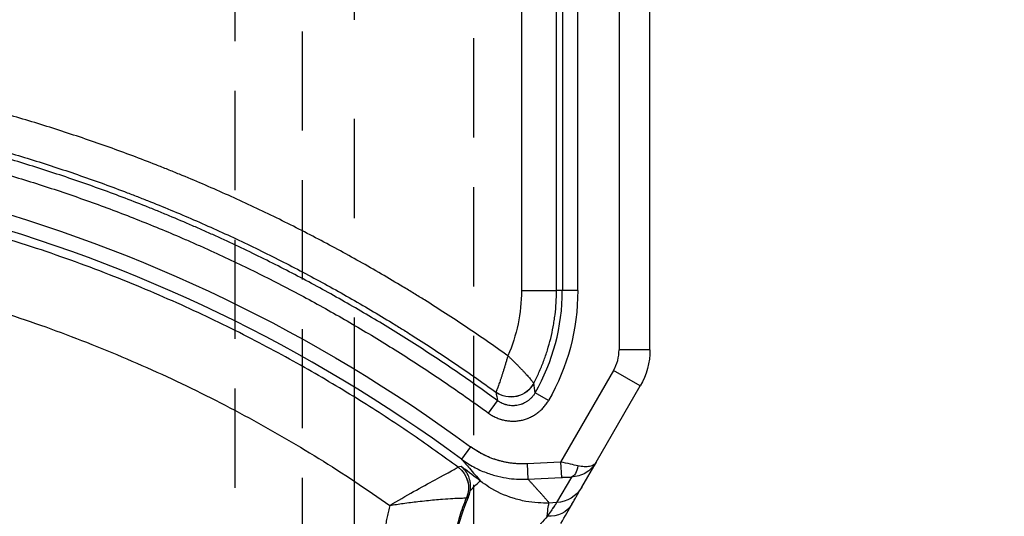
# Model space of a CAD drawing. Extents: x 2651 to 7771, y -1163 to 1075.
# Tile 435 of 490: x 5276 to 5301, y 673 to 685. Entities that reach past the tile are written whole.
import ezdxf

# ---------------------------------------------------------------- set-up
doc = ezdxf.new("R2010")
doc.units = 0
doc.header["$LTSCALE"] = 10
doc.linetypes.add('CENTER', pattern=[2, 1.25, -0.25, 0.25, -0.25])
doc.linetypes.add('HIDDEN', pattern=[0.375, 0.25, -0.125])
doc.layers.get('0').update_dxf_attribs({"linetype": 'CONTINUOUS'})
doc.layers.get('Defpoints').update_dxf_attribs({"linetype": 'CONTINUOUS'})
for name, color, linetype in [('1', 7, 'CONTINUOUS'), ('97', 7, 'CONTINUOUS'), ('COOL', 150, 'HIDDEN'), ('DIM', 3, 'CONTINUOUS')]:
    doc.layers.add(name, color=color, linetype=linetype)
doc.styles.get("Standard").update_dxf_attribs({"font": 'romans.shx'})
doc.dimstyles.new('MM& INCH5', dxfattribs={"dimtxt": 5, "dimasz": 2.5, "dimexe": 1, "dimexo": 0.5, "dimtad": 0, "dimrnd": 1.38778e-17, "dimzin": 9, "dimdsep": 46, "dimtxsty": 'Standard', "dimblk": 'CLOSED', "dimcen": 0, "dimclrd": 3, "dimclre": 3, "dimclrt": 3, "dimazin": 2, "dimtfac": 0.75, "dimtofl": 0, "dimtmove": 0, "dimatfit": 3, "dimfxl": 0, "dimtolj": 1, "dimarcsym": 0})

# ---------------------------------------------------------------- blocks, each defined once
blk = doc.blocks.new('DFSF')
at = {"layer": '1', "color": 110, "linetype": 'Continuous'}
for p, q in [((1290.443, 529.519), (1290.443, 508.469)), ((1290.304, 507.951), (1288.972, 505.644)), ((1288.972, 505.644), (1288.128, 505.599)), ((1289.242, 505.266), (1288.87, 504.621))]:
    blk.add_line(p, q, dxfattribs=at)
at = {"layer": '1', "color": 252, "linetype": 'Continuous'}
for p, q in [((1290.443, 529.519), (1290.443, 508.469)), ((1287.984, 528.026), (1287.984, 509.961)), ((1288.867, 509.961), (1288.867, 528.026)), ((1289.015, 528.026), (1289.015, 509.961)), ((1289.403, 509.961), (1289.403, 528.026)), ((1287.984, 509.961), (1288.867, 509.961)), ((1289.015, 509.961), (1288.867, 509.961)), ((1289.403, 509.961), (1289.015, 509.961)), ((1291.22, 508.469), (1290.443, 508.469)), ((1290.304, 507.951), (1288.972, 505.644)), ((1290.977, 507.562), (1290.304, 507.951)), ((1288.667, 507.195), (1288.33, 507.388)), ((1287.156, 506.874), (1287.385, 507.187)), ((1286.702, 506.028), (1286.472, 505.715)), ((1288.972, 505.644), (1288.128, 505.599)), ((1288.128, 505.599), (1288.148, 505.212)), ((1288.148, 505.212), (1288.992, 505.256)), ((1289.242, 505.266), (1288.87, 504.621)), ((1288.87, 504.621), (1288.685, 504.611))]:
    blk.add_line(p, q, dxfattribs=at)
at = {"layer": '1', "color": 7, "linetype": 'Continuous'}
for p, q in [((1291.22, 508.469), (1291.22, 529.519)), ((1289.865, 505.636), (1290.977, 507.562)), ((1288.972, 505.644), (1288.992, 505.256)), ((1289.502, 505.007), (1289.864, 505.633))]:
    blk.add_line(p, q, dxfattribs=at)
at = {"layer": '1', "color": 110, "linetype": 'Continuous', "extrusion": (0, 0, -1)}
blk.add_arc((-1263.706, 474.837), 38.752, 83.8121, 126.4003, dxfattribs=at)
at = {"layer": '1', "color": 252, "linetype": 'Continuous', "extrusion": (0, 0, -1)}
for centre, radius, start, end in [((-1263.706, 474.837), 38.752, 83.8121, 126.4003), ((-1283.836, 509.961), 5.567, 180, 209.8012)]:
    blk.add_arc(centre, radius, start, end, dxfattribs=at)
at = {"layer": '1', "color": 252, "linetype": 'Continuous'}
for centre, radius, start, end in [((1263.706, 474.837), 38.363, 53.5997, 96.1879), ((1283.836, 509.961), 5.178, 330.1988, 0), ((1289.407, 508.469), 1.036, 330, 0)]:
    blk.add_arc(centre, radius, start, end, dxfattribs=at)
at = {"layer": '1', "color": 110, "linetype": 'Continuous'}
blk.add_arc((1289.407, 508.469), 1.036, 330, 0, dxfattribs=at)
at = {"layer": '1', "color": 7, "linetype": 'Continuous', "extrusion": (0, 0, -1)}
blk.add_arc((-1289.407, 508.469), 1.814, 180, 210, dxfattribs=at)
for centre, major_axis, ratio, start_param, end_param in [((1283.861, 509.961), (4.123, 0), 1, 0, 0.409639), ((1289.222, 505.654), (0.009, -0.389), 0.484329, 4.99917, 6.223329)]:
    blk.add_ellipse(centre, major_axis=major_axis, ratio=ratio, start_param=start_param, end_param=end_param, dxfattribs=at)
at = {"layer": '1', "color": 252, "linetype": 'Continuous', "extrusion": (0, 0, -1)}
for centre, major_axis, ratio, start_param, end_param in [((1287.719, 507.928), (0.631, 0.148), 0.999911, 0.712878, 2.428715), ((1287.719, 507.929), (0.618, -0.195), 0.99876, 0.176172, 1.890754), ((1286.005, 504.992), (-0.172, 0.625), 0.999861, 0.904998, 2.236594), ((1286.005, 504.992), (0.351, -0.544), 0.999732, 4.351098, 5.682416), ((1284.985, 502.591), (-1.972, -2.569), 0.041538, 2.673599, 3.128491), ((1288.829, 505.396), (0.673, -0.389), 0.998053, 0, 0.995727), ((1288.855, 501.382), (0.161, -3.235), 0.052272, 2.68099, 3.089161), ((1288.583, 504.97), (0.673, -0.389), 0.857555, 0, 1.041024)]:
    blk.add_ellipse(centre, major_axis=major_axis, ratio=ratio, start_param=start_param, end_param=end_param, dxfattribs=at)
at = {"layer": '1', "color": 252, "linetype": 'Continuous'}
for points, knots in [([(1287.643, 508.319), (1287.3, 508.565), (1286.606, 509.044), (1285.898, 509.502), (1285.45, 509.782), (1285.361, 509.837), (1285.181, 509.948), (1284.911, 510.112), (1284.277, 510.489), (1283.727, 510.798), (1282.988, 511.199), (1282.243, 511.589), (1281.108, 512.139), (1280.34, 512.483), (1279.76, 512.732), (1279.468, 512.854), (1279.127, 512.993), (1278.98, 513.052), (1278.882, 513.091), (1278.833, 513.11), (1278.391, 513.284), (1277.602, 513.58), (1276.407, 513.987), (1275.202, 514.357), (1274.391, 514.579), (1273.576, 514.789), (1273.167, 514.887), (1272.551, 515.026), (1272.345, 515.071), (1272.035, 515.135), (1271.932, 515.156), (1271.725, 515.198), (1271.207, 515.3), (1270.273, 515.465), (1269.439, 515.586), (1269.021, 515.64)], [0, 0, 0, 0, 0.0625, 0.125, 0.125, 0.140625, 0.140625, 0.15625, 0.1875, 0.25, 0.25, 0.3125, 0.375, 0.4375, 0.4375, 0.46875, 0.484375, 0.492188, 0.492188, 0.5, 0.5, 0.5625, 0.625, 0.6875, 0.75, 0.75, 0.8125, 0.8125, 0.84375, 0.84375, 0.859375, 0.859375, 0.875, 0.9375, 1, 1, 1, 1]), ([(1268.655, 514.225), (1269.073, 514.172), (1269.906, 514.054), (1270.732, 513.91), (1271.966, 513.676), (1272.781, 513.493), (1273.993, 513.182), (1274.797, 512.962), (1275.993, 512.594), (1277.179, 512.188), (1277.962, 511.891), (1278.741, 511.582), (1279.129, 511.421), (1279.612, 511.212), (1279.756, 511.148), (1279.901, 511.084), (1279.997, 511.041), (1280.045, 511.019), (1280.285, 510.91), (1280.858, 510.645), (1281.802, 510.181), (1282.543, 509.787), (1283.277, 509.381), (1283.641, 509.173), (1284.362, 508.744), (1285.077, 508.304), (1286.128, 507.609), (1286.816, 507.123), (1287.156, 506.874)], [0, 0, 0, 0, 0.0625, 0.125, 0.125, 0.25, 0.25, 0.3125, 0.375, 0.4375, 0.5, 0.5, 0.5625, 0.5625, 0.578125, 0.585938, 0.585938, 0.59375, 0.59375, 0.625, 0.6875, 0.75, 0.75, 0.8125, 0.8125, 0.875, 0.9375, 1, 1, 1, 1]), ([(1286.39, 505.513), (1286.015, 505.784), (1285.234, 506.348), (1283.974, 507.17), (1282.585, 508.003), (1281.059, 508.828), (1279.39, 509.631), (1277.578, 510.394), (1275.618, 511.099), (1273.51, 511.726), (1271.257, 512.255), (1268.861, 512.658), (1266.328, 512.93), (1264.593, 512.964), (1263.706, 512.981)], [0, 0, 0, 0, 0.057135, 0.119035, 0.185699, 0.257127, 0.333319, 0.414273, 0.49999, 0.59047, 0.685711, 0.785713, 0.890477, 1, 1, 1, 1]), ([(1287.156, 506.874), (1287.186, 506.852), (1287.246, 506.812), (1287.343, 506.763), (1287.411, 506.736), (1287.454, 506.722), (1287.463, 506.719), (1287.48, 506.714), (1287.507, 506.707), (1287.533, 506.7), (1287.586, 506.689), (1287.658, 506.678), (1287.73, 506.674), (1287.776, 506.674), (1287.785, 506.674), (1287.803, 506.674), (1287.831, 506.675), (1287.858, 506.677), (1287.912, 506.683), (1287.984, 506.694), (1288.054, 506.713), (1288.105, 506.73), (1288.123, 506.736), (1288.148, 506.746), (1288.157, 506.749), (1288.174, 506.756), (1288.216, 506.774), (1288.288, 506.812), (1288.349, 506.851), (1288.393, 506.883), (1288.414, 506.9), (1288.442, 506.923), (1288.456, 506.935), (1288.49, 506.966), (1288.541, 507.017), (1288.609, 507.102), (1288.649, 507.163), (1288.667, 507.195)], [0, 0, 0, 0, 0.0625, 0.125, 0.1875, 0.1875, 0.203125, 0.203125, 0.21875, 0.25, 0.25, 0.3125, 0.375, 0.375, 0.390625, 0.390625, 0.40625, 0.4375, 0.4375, 0.5, 0.5625, 0.5625, 0.59375, 0.59375, 0.609375, 0.609375, 0.625, 0.6875, 0.75, 0.75, 0.78125, 0.796875, 0.8125, 0.8125, 0.875, 0.9375, 1, 1, 1, 1]), ([(1288.128, 505.599), (1287.873, 505.586), (1287.623, 505.616), (1287.133, 505.763), (1286.908, 505.876), (1286.702, 506.028)], [0, 0, 0, 0, 0.5, 0.5, 1, 1, 1, 1]), ([(1286.472, 505.715), (1286.539, 505.639), (1286.607, 505.563), (1286.768, 505.378), (1286.862, 505.27), (1286.955, 505.161)], [0, 0, 0, 0, 0.411533, 0.411533, 1, 1, 1, 1]), ([(1286.472, 505.715), (1286.573, 505.646), (1286.769, 505.514), (1287.082, 505.374), (1287.382, 505.28), (1287.662, 505.228), (1287.915, 505.205), (1288.074, 505.21), (1288.148, 505.212)], [0, 0, 0, 0, 0.205192, 0.397058, 0.573505, 0.733189, 0.875414, 1, 1, 1, 1]), ([(1289.405, 505.548), (1289.344, 505.561), (1289.209, 505.592), (1289.056, 505.625), (1288.972, 505.644)], [0, 0, 0, 0, 0.448471, 1, 1, 1, 1]), ([(1289.865, 505.636), (1289.803, 505.528), (1289.712, 505.436), (1289.495, 505.307), (1289.37, 505.271), (1289.242, 505.266)], [0, 0, 0, 0, 0.5, 0.5, 1, 1, 1, 1]), ([(1289.865, 505.636), (1289.85, 505.616), (1289.824, 505.581), (1289.764, 505.55), (1289.684, 505.526), (1289.573, 505.519), (1289.461, 505.538), (1289.405, 505.548)], [0, 0, 0, 0, 0.205637, 0.372382, 0.500218, 0.747942, 1, 1, 1, 1]), ([(1284.673, 504.55), (1285.078, 504.791), (1285.48, 505.018), (1286.139, 505.376), (1286.384, 505.503), (1286.39, 505.513)], [0, 0, 0, 0, 0.5, 0.5, 1, 1, 1, 1]), ([(1288.685, 504.611), (1288.591, 504.61), (1288.393, 504.608), (1288.085, 504.648), (1287.662, 504.754), (1287.274, 504.93), (1287.025, 505.11), (1286.955, 505.161)], [0, 0, 0, 0, 0.153402, 0.320414, 0.500296, 0.860692, 1, 1, 1, 1]), ([(1284.673, 504.55), (1284.783, 504.567), (1285.023, 504.606), (1285.407, 504.654), (1285.741, 504.687), (1286.034, 504.714), (1286.259, 504.727), (1286.446, 504.737), (1286.571, 504.737), (1286.592, 504.74), (1286.602, 504.741)], [0, 0, 0, 0, 0.114441, 0.249989, 0.411211, 0.500082, 0.631912, 0.750204, 0.871575, 1, 1, 1, 1]), ([(1286.211, 502.801), (1286.216, 502.966), (1286.225, 503.296), (1286.302, 503.787), (1286.421, 504.273), (1286.541, 504.585), (1286.602, 504.741)], [0, 0, 0, 0, 0.247557, 0.496742, 0.747556, 1, 1, 1, 1]), ([(1288.87, 504.621), (1288.866, 504.616), (1288.861, 504.606), (1288.84, 504.573), (1288.802, 504.515), (1288.733, 504.418), (1288.669, 504.324), (1288.636, 504.275)], [0, 0, 0, 0, 0.152639, 0.285793, 0.500086, 0.737686, 1, 1, 1, 1])]:
    blk.add_open_spline(points, degree=3, knots=knots, dxfattribs=at)
at = {"layer": '1', "color": 7, "linetype": 'Continuous'}
for points, knots in [([(1287.385, 507.187), (1287.043, 507.438), (1286.351, 507.927), (1285.293, 508.626), (1284.215, 509.291), (1283.483, 509.711), (1282.745, 510.12), (1281.999, 510.517), (1281.24, 510.891), (1280.666, 511.162), (1280.473, 511.251), (1280.184, 511.383), (1280.087, 511.426), (1279.893, 511.512), (1279.602, 511.641), (1279.309, 511.765), (1279.015, 511.887), (1278.917, 511.928), (1278.721, 512.008), (1278.229, 512.205), (1277.337, 512.543), (1276.136, 512.956), (1275.326, 513.206), (1274.817, 513.354), (1274.715, 513.383), (1274.511, 513.441), (1274.409, 513.469), (1274.102, 513.553), (1273.078, 513.825), (1272.045, 514.056), (1270.797, 514.294), (1269.963, 514.439), (1269.124, 514.558), (1268.703, 514.61)], [0, 0, 0, 0, 0.0625, 0.125, 0.1875, 0.25, 0.25, 0.3125, 0.375, 0.375, 0.40625, 0.40625, 0.421875, 0.421875, 0.4375, 0.46875, 0.46875, 0.484375, 0.484375, 0.5, 0.5625, 0.625, 0.6875, 0.6875, 0.703125, 0.703125, 0.71875, 0.71875, 0.75, 0.875, 0.875, 0.9375, 1, 1, 1, 1]), ([(1268.881, 514.741), (1269.296, 514.687), (1270.125, 514.567), (1270.95, 514.42), (1271.464, 514.32), (1271.566, 514.3), (1271.772, 514.259), (1271.874, 514.238), (1272.181, 514.173), (1272.795, 514.039), (1273.404, 513.891), (1274.212, 513.682), (1275.017, 513.46), (1276.213, 513.089), (1277.003, 512.817), (1277.592, 512.604), (1277.887, 512.495), (1278.229, 512.363), (1278.375, 512.306), (1278.472, 512.268), (1278.521, 512.249), (1278.959, 512.075), (1279.732, 511.753), (1280.873, 511.237), (1281.997, 510.685), (1282.734, 510.294), (1283.466, 509.892), (1284.011, 509.581), (1284.549, 509.257), (1284.816, 509.093), (1284.905, 509.038), (1285.083, 508.927), (1285.526, 508.648), (1286.314, 508.131), (1287, 507.65), (1287.339, 507.404)], [0, 0, 0, 0, 0.0625, 0.125, 0.125, 0.140625, 0.140625, 0.15625, 0.15625, 0.1875, 0.25, 0.25, 0.3125, 0.375, 0.4375, 0.4375, 0.46875, 0.484375, 0.492187, 0.492187, 0.5, 0.5, 0.5625, 0.625, 0.6875, 0.75, 0.75, 0.8125, 0.84375, 0.84375, 0.859375, 0.859375, 0.875, 0.9375, 1, 1, 1, 1]), ([(1288.293, 507.628), (1288.34, 507.718), (1288.429, 507.901), (1288.544, 508.18), (1288.642, 508.465), (1288.723, 508.755), (1288.766, 508.952), (1288.793, 509.102), (1288.801, 509.152), (1288.813, 509.227), (1288.817, 509.252), (1288.824, 509.303), (1288.84, 509.429), (1288.861, 509.656), (1288.867, 509.86), (1288.867, 509.961)], [0, 0, 0, 0, 0.125, 0.25, 0.375, 0.5, 0.625, 0.625, 0.6875, 0.6875, 0.71875, 0.71875, 0.75, 0.875, 1, 1, 1, 1]), ([(1287.643, 508.319), (1287.635, 508.294), (1287.628, 508.269), (1287.622, 508.248), (1287.609, 508.205), (1287.592, 508.148), (1287.573, 508.085), (1287.563, 508.051), (1287.559, 508.037), (1287.556, 508.03), (1287.55, 508.009), (1287.546, 507.996), (1287.54, 507.975), (1287.537, 507.969), (1287.533, 507.955), (1287.527, 507.935), (1287.521, 507.916), (1287.509, 507.877), (1287.492, 507.827), (1287.473, 507.768), (1287.462, 507.734), (1287.454, 507.712), (1287.451, 507.701), (1287.44, 507.669), (1287.426, 507.628), (1287.407, 507.574), (1287.395, 507.542), (1287.387, 507.519), (1287.385, 507.512), (1287.38, 507.498), (1287.377, 507.492), (1287.37, 507.473), (1287.365, 507.46), (1287.361, 507.449), (1287.359, 507.445), (1287.357, 507.44), (1287.355, 507.435), (1287.353, 507.431), (1287.349, 507.421), (1287.344, 507.411), (1287.342, 507.407), (1287.339, 507.404)], [0, 0, 0, 0, 0.03125, 0.0625, 0.0625, 0.125, 0.1875, 0.203125, 0.203125, 0.21875, 0.21875, 0.25, 0.25, 0.265625, 0.265625, 0.28125, 0.3125, 0.3125, 0.375, 0.4375, 0.46875, 0.46875, 0.5, 0.5, 0.5625, 0.625, 0.6875, 0.6875, 0.71875, 0.71875, 0.75, 0.75, 0.8125, 0.828125, 0.828125, 0.84375, 0.84375, 0.875, 0.875, 0.9375, 1, 1, 1, 1]), ([(1287.643, 508.319), (1287.662, 508.302), (1287.681, 508.283), (1287.708, 508.258), (1287.73, 508.237), (1287.752, 508.216), (1287.762, 508.206), (1287.794, 508.175), (1287.815, 508.155), (1287.846, 508.124), (1287.856, 508.114), (1287.876, 508.093), (1287.886, 508.083), (1287.901, 508.068), (1287.906, 508.063), (1287.915, 508.053), (1287.93, 508.039), (1287.944, 508.024), (1287.972, 507.995), (1288.008, 507.957), (1288.05, 507.913), (1288.074, 507.887), (1288.089, 507.869), (1288.097, 507.861), (1288.119, 507.836), (1288.148, 507.805), (1288.185, 507.762), (1288.207, 507.737), (1288.222, 507.719), (1288.227, 507.714), (1288.236, 507.703), (1288.24, 507.698), (1288.252, 507.683), (1288.261, 507.672), (1288.268, 507.664), (1288.271, 507.66), (1288.273, 507.657), (1288.276, 507.653), (1288.279, 507.649), (1288.285, 507.641), (1288.291, 507.633), (1288.293, 507.628)], [0, 0, 0, 0, 0.03125, 0.0625, 0.09375, 0.09375, 0.125, 0.125, 0.1875, 0.1875, 0.21875, 0.21875, 0.25, 0.25, 0.265625, 0.265625, 0.28125, 0.3125, 0.3125, 0.375, 0.4375, 0.46875, 0.46875, 0.5, 0.5, 0.5625, 0.625, 0.6875, 0.6875, 0.71875, 0.71875, 0.75, 0.75, 0.8125, 0.828125, 0.828125, 0.84375, 0.84375, 0.875, 0.875, 1, 1, 1, 1]), ([(1288.33, 507.388), (1288.318, 507.368), (1288.294, 507.33), (1288.251, 507.277), (1288.219, 507.245), (1288.198, 507.226), (1288.189, 507.218), (1288.172, 507.203), (1288.14, 507.179), (1288.093, 507.148), (1288.053, 507.128), (1288.027, 507.116), (1288.021, 507.114), (1288.011, 507.109), (1288.006, 507.107), (1287.99, 507.101), (1287.957, 507.09), (1287.903, 507.075), (1287.858, 507.068), (1287.824, 507.064), (1287.813, 507.064), (1287.796, 507.063), (1287.79, 507.062), (1287.779, 507.062), (1287.75, 507.062), (1287.699, 507.065), (1287.654, 507.072), (1287.621, 507.079), (1287.605, 507.083), (1287.588, 507.088), (1287.577, 507.091), (1287.572, 507.093), (1287.545, 507.101), (1287.502, 507.118), (1287.442, 507.149), (1287.404, 507.174), (1287.385, 507.187)], [0, 0, 0, 0, 0.0625, 0.125, 0.1875, 0.1875, 0.203125, 0.21875, 0.25, 0.3125, 0.375, 0.375, 0.390625, 0.390625, 0.40625, 0.40625, 0.4375, 0.5, 0.5625, 0.5625, 0.59375, 0.59375, 0.609375, 0.609375, 0.625, 0.6875, 0.75, 0.75, 0.78125, 0.796875, 0.796875, 0.8125, 0.8125, 0.875, 0.9375, 1, 1, 1, 1]), ([(1286.955, 505.161), (1286.935, 505.176), (1286.914, 505.192), (1286.751, 505.317), (1286.608, 505.425), (1286.463, 505.532)], [0, 0, 0, 0, 0.12448, 0.12448, 1, 1, 1, 1]), ([(1286.696, 504.921), (1286.7, 504.958), (1286.707, 505.031), (1286.697, 505.152), (1286.658, 505.286), (1286.581, 505.424), (1286.502, 505.496), (1286.463, 505.532)], [0, 0, 0, 0, 0.143127, 0.285738, 0.50002, 0.750004, 1, 1, 1, 1]), ([(1286.645, 504.75), (1286.51, 504.45), (1286.354, 504.005), (1286.202, 502.945), (1286.212, 502.335), (1286.34, 501.746)], [0, 0, 0, 0, 0.5, 0.5, 1, 1, 1, 1])]:
    blk.add_open_spline(points, degree=3, knots=knots, dxfattribs=at)
at = {"layer": '1', "color": 252, "linetype": 'Continuous'}
for points, weights in [([(1259.838, 510.955), (1268.718, 511.921), (1277.367, 509.69), (1284.673, 504.55)], [1, 0.957088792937, 0.957088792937, 1]), ([(1288.685, 504.611), (1288.509, 504.814), (1288.33, 505.014), (1288.148, 505.212)], [1, 0.999955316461, 0.999955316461, 1]), ([(1284.673, 504.55), (1284.521, 503.978), (1284.445, 503.392), (1284.445, 502.801)], [1, 0.994407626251, 0.994407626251, 1])]:
    blk.add_rational_spline(points, weights, degree=3, dxfattribs=at)
for points in [[(1288.33, 507.388), (1288.318, 507.467), (1288.306, 507.547), (1288.293, 507.628)], [(1287.339, 507.404), (1287.355, 507.331), (1287.371, 507.259), (1287.385, 507.187)], [(1286.463, 505.532), (1286.439, 505.526), (1286.414, 505.519), (1286.39, 505.513)], [(1286.602, 504.741), (1286.616, 504.744), (1286.631, 504.747), (1286.645, 504.75)]]:
    blk.add_open_spline(points, degree=3, dxfattribs=at)
at = {"layer": '1', "color": 7, "linetype": 'Continuous'}
for points in [[(1288.293, 507.628), (1288.293, 507.628), (1288.293, 507.628), (1288.293, 507.628)], [(1287.339, 507.404), (1287.339, 507.404), (1287.339, 507.404), (1287.34, 507.405)], [(1286.39, 505.513), (1286.39, 505.513), (1286.39, 505.513), (1286.39, 505.513)], [(1286.645, 504.75), (1286.671, 504.808), (1286.687, 504.865), (1286.696, 504.921)], [(1286.602, 504.741), (1286.602, 504.741), (1286.602, 504.741), (1286.602, 504.741)], [(1288.976, 504.097), (1289.083, 504.281), (1289.177, 504.443), (1289.256, 504.581)]]:
    blk.add_open_spline(points, degree=3, dxfattribs=at)
at = {"layer": '1', "color": 110, "linetype": 'Continuous'}
for points, degree, knots in [([(1288.128, 505.599), (1287.745, 505.579), (1287.378, 505.69), (1287.011, 505.8), (1286.702, 506.028)], 2, [0, 0, 0, 0.5, 0.5, 1, 1, 1]), ([(1288.87, 504.621), (1288.864, 504.611), (1288.853, 504.593), (1288.805, 504.521), (1288.735, 504.419), (1288.669, 504.324), (1288.636, 504.275)], 3, [0, 0, 0, 0, 0.244446, 0.491556, 0.742908, 1, 1, 1, 1]), ([(1288.636, 504.275), (1288.584, 504.216), (1288.497, 504.118), (1288.381, 503.981), (1288.321, 503.909), (1288.301, 503.884)], 3, [0, 0, 0, 0, 0.499944, 0.833015, 1, 1, 1, 1])]:
    blk.add_open_spline(points, degree=degree, knots=knots, dxfattribs=at)
at = {"layer": '1', "color": 7, "linetype": 'Continuous'}
for points, weights in [([(1288.992, 505.256), (1289.082, 505.261), (1289.168, 505.264), (1289.242, 505.266)], [1, 0.972630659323, 0.972630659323, 1]), ([(1289.256, 504.581), (1289.402, 504.833), (1289.485, 504.977), (1289.502, 505.007)], [1, 0.986164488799, 0.986164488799, 1])]:
    blk.add_rational_spline(points, weights, degree=3, dxfattribs=at)
blk = doc.blocks.new('*D42')
at = {"layer": 'Defpoints', "color": 0}
for p in [(5335.684, 924.642), (5335.684, 850.322), (5205.684, 387.642)]:
    blk.add_point(p, dxfattribs=at)
at = {"layer": 'DIM', "color": 3, "lineweight": -2}
blk.add_line((5335.684, 850.822), (5335.684, 924.642), dxfattribs=at)
at = {"layer": 'DIM', "color": 3, "insert": (5335.684, 947.648), "char_height": 5, "attachment_point": 5, "rotation": 90}
blk.add_mtext('\\A1;130 [5.118]', dxfattribs=at)
blk = doc.blocks.new('_Closed')
at = {"color": 0, "linetype": 'ByBlock', "lineweight": -2}
for p, q in [((-1, 0.1667), (0, 0)), ((-1, 0.1667), (-1, -0.1667)), ((0, 0), (-1, -0.1667)), ((0, 0), (-1, 0))]:
    blk.add_line(p, q, dxfattribs=at)
blk = doc.blocks.new('*D43')
at = {"layer": 'Defpoints', "color": 0}
for p in [(5402.684, 924.642), (5402.684, 886.162), (5205.684, 387.642)]:
    blk.add_point(p, dxfattribs=at)
at = {"layer": 'DIM', "color": 3, "lineweight": -2}
blk.add_line((5402.684, 886.662), (5402.684, 924.642), dxfattribs=at)
at = {"layer": 'DIM', "color": 3, "insert": (5402.684, 947.648), "char_height": 5, "attachment_point": 5, "rotation": 90}
blk.add_mtext('\\A1;197 [7.756]', dxfattribs=at)
blk = doc.blocks.new('*D44')
at = {"layer": 'Defpoints', "color": 0}
for p in [(5410.684, 924.642), (5405.684, 807.17), (5205.684, 387.642)]:
    blk.add_point(p, dxfattribs=at)
at = {"layer": 'DIM', "color": 3, "lineweight": -2}
for p, q in [((5410.684, 919.642), (5410.684, 924.642)), ((5405.684, 914.642), (5410.684, 919.642)), ((5405.684, 807.67), (5405.684, 914.642))]:
    blk.add_line(p, q, dxfattribs=at)
at = {"layer": 'DIM', "color": 3, "insert": (5410.684, 948.005), "char_height": 5, "attachment_point": 5, "rotation": 90}
blk.add_mtext('\\A1;200 [7.874]', dxfattribs=at)
blk = doc.blocks.new('*D45')
at = {"layer": 'Defpoints', "color": 0}
for p in [(5445.684, 924.642), (5445.684, 912.642), (5205.684, 387.642)]:
    blk.add_point(p, dxfattribs=at)
at = {"layer": 'DIM', "color": 3, "lineweight": -2}
blk.add_line((5445.684, 913.142), (5445.684, 924.642), dxfattribs=at)
at = {"layer": 'DIM', "color": 3, "insert": (5445.684, 948.005), "char_height": 5, "attachment_point": 5, "rotation": 90}
blk.add_mtext('\\A1;240 [9.449]', dxfattribs=at)
blk = doc.blocks.new('*D46')
at = {"layer": 'Defpoints', "color": 0}
for p in [(5480.684, 924.642), (5480.684, 910.642), (5205.684, 387.642)]:
    blk.add_point(p, dxfattribs=at)
at = {"layer": 'DIM', "color": 3, "lineweight": -2}
blk.add_line((5480.684, 911.142), (5480.684, 924.642), dxfattribs=at)
at = {"layer": 'DIM', "color": 3, "insert": (5480.684, 950.386), "char_height": 5, "attachment_point": 5, "rotation": 90}
blk.add_mtext('\\A1;275 [10.827]', dxfattribs=at)
blk = doc.blocks.new('*D51')
at = {"layer": 'Defpoints', "color": 0}
for p in [(5478.684, 912.642), (5493.684, 912.642), (5205.684, 387.642)]:
    blk.add_point(p, dxfattribs=at)
at = {"layer": 'DIM', "color": 3, "lineweight": -2}
blk.add_line((5479.184, 912.642), (5493.684, 912.642), dxfattribs=at)
at = {"layer": 'DIM', "color": 3, "insert": (5519.428, 912.642), "char_height": 5, "attachment_point": 5}
blk.add_mtext('\\A1;525 [20.669]', dxfattribs=at)
blk = doc.blocks.new('*D52')
at = {"layer": 'Defpoints', "color": 0}
for p in [(5507.384, 862.642), (5520.003, 862.642), (5205.684, 387.642)]:
    blk.add_point(p, dxfattribs=at)
at = {"layer": 'DIM', "color": 3, "lineweight": -2}
blk.add_line((5507.884, 862.642), (5520.003, 862.642), dxfattribs=at)
at = {"layer": 'DIM', "color": 3, "insert": (5545.747, 862.642), "char_height": 5, "attachment_point": 5}
blk.add_mtext('\\A1;475 [18.701]', dxfattribs=at)
blk = doc.blocks.new('*D53')
at = {"layer": 'Defpoints', "color": 0}
for p in [(5429.204, 859.642), (5520.003, 854.642), (5205.684, 387.642)]:
    blk.add_point(p, dxfattribs=at)
at = {"layer": 'DIM', "color": 3, "lineweight": -2}
for p, q in [((5429.704, 859.642), (5510.003, 859.642)), ((5510.003, 859.642), (5515.003, 854.642)), ((5515.003, 854.642), (5520.003, 854.642))]:
    blk.add_line(p, q, dxfattribs=at)
at = {"layer": 'DIM', "color": 3, "insert": (5545.747, 854.642), "char_height": 5, "attachment_point": 5}
blk.add_mtext('\\A1;472 [18.583]', dxfattribs=at)
blk = doc.blocks.new('*D54')
at = {"layer": 'Defpoints', "color": 0}
for p in [(5415.212, 797.642), (5500.003, 797.642), (5205.684, 387.642)]:
    blk.add_point(p, dxfattribs=at)
at = {"layer": 'DIM', "color": 3, "lineweight": -2}
blk.add_line((5415.712, 797.642), (5500.003, 797.642), dxfattribs=at)
at = {"layer": 'DIM', "color": 3, "insert": (5525.747, 797.642), "char_height": 5, "attachment_point": 5}
blk.add_mtext('\\A1;410 [16.142]', dxfattribs=at)
blk = doc.blocks.new('*D55')
at = {"layer": 'Defpoints', "color": 0}
for p in [(5358.364, 827.642), (5500.003, 827.642), (5205.684, 387.642)]:
    blk.add_point(p, dxfattribs=at)
at = {"layer": 'DIM', "color": 3, "lineweight": -2}
blk.add_line((5358.864, 827.642), (5500.003, 827.642), dxfattribs=at)
at = {"layer": 'DIM', "color": 3, "insert": (5525.747, 827.642), "char_height": 5, "attachment_point": 5}
blk.add_mtext('\\A1;440 [17.323]', dxfattribs=at)
blk = doc.blocks.new('*D56')
at = {"layer": 'Defpoints', "color": 0}
for p in [(5480.684, 762.642), (5500.003, 762.642), (5205.684, 387.642)]:
    blk.add_point(p, dxfattribs=at)
at = {"layer": 'DIM', "color": 3, "lineweight": -2}
blk.add_line((5481.184, 762.642), (5500.003, 762.642), dxfattribs=at)
at = {"layer": 'DIM', "color": 3, "insert": (5525.747, 762.642), "char_height": 5, "attachment_point": 5}
blk.add_mtext('\\A1;375 [14.764]', dxfattribs=at)
blk = doc.blocks.new('*D57')
at = {"layer": 'Defpoints', "color": 0}
for p in [(5480.685, 719.642), (5500.003, 719.642), (5205.684, 387.642)]:
    blk.add_point(p, dxfattribs=at)
at = {"layer": 'DIM', "color": 3, "lineweight": -2}
blk.add_line((5481.185, 719.642), (5500.003, 719.642), dxfattribs=at)
at = {"layer": 'DIM', "color": 3, "insert": (5525.747, 719.642), "char_height": 5, "attachment_point": 5}
blk.add_mtext('\\A1;332 [13.071]', dxfattribs=at)
blk = doc.blocks.new('*D76')
at = {"layer": 'Defpoints', "color": 0}
for p in [(5325.684, 924.642), (5325.684, 787.642), (5205.684, 387.642)]:
    blk.add_point(p, dxfattribs=at)
at = {"layer": 'DIM', "color": 3, "lineweight": -2}
blk.add_line((5325.684, 788.142), (5325.684, 924.642), dxfattribs=at)
at = {"layer": 'DIM', "color": 3, "insert": (5325.684, 947.648), "char_height": 5, "attachment_point": 5, "rotation": 90}
blk.add_mtext('\\A1;120 [4.724]', dxfattribs=at)
blk = doc.blocks.new('*D78')
at = {"layer": 'Defpoints', "color": 0}
for p in [(5325.684, 787.642), (5500.003, 787.642), (5205.684, 387.642)]:
    blk.add_point(p, dxfattribs=at)
at = {"layer": 'DIM', "color": 3, "lineweight": -2}
blk.add_line((5326.184, 787.642), (5500.003, 787.642), dxfattribs=at)
at = {"layer": 'DIM', "color": 3, "insert": (5525.747, 787.642), "char_height": 5, "attachment_point": 5}
blk.add_mtext('\\A1;400 [15.748]', dxfattribs=at)
blk = doc.blocks.new('*D298')
at = {"layer": 'Defpoints', "color": 0}
for p in [(5315.684, 924.642), (5315.684, 912.642), (5205.684, 387.642)]:
    blk.add_point(p, dxfattribs=at)
at = {"layer": 'DIM', "color": 3, "lineweight": -2}
blk.add_line((5315.684, 913.142), (5315.684, 924.642), dxfattribs=at)
at = {"layer": 'DIM', "color": 3, "insert": (5315.684, 947.648), "char_height": 5, "attachment_point": 5, "rotation": 90}
blk.add_mtext('\\A1;110 [4.331]', dxfattribs=at)
blk = doc.blocks.new('A$C069B29F4')
at = {"layer": '97', "color": 2, "linetype": 'HIDDEN'}
blk.add_line((77.7, 250), (77.7, 350), dxfattribs=at)

msp = doc.modelspace()

# ---------------------------------------------------------------- linework, layer by layer
at = {"layer": 'COOL', "color": 1, "linetype": 'CENTER'}
msp.add_line((5284.684, 737.935), (5284.684, 656.91), dxfattribs=at)
at = {"layer": 'COOL'}
msp.add_lwpolyline([(5287.684, 726.217), (5287.684, 658.642), (5284.684, 656.91), (5281.684, 658.642), (5281.684, 726.217)], dxfattribs=at)

# ---------------------------------------------------------------- block references
at = {"layer": 'DIM'}
for name, p in [('A$C069B29F4', (5205.684, 387.642)), ('DFSF', (4000.91, 168.648))]:
    msp.add_blockref(name, p, dxfattribs=at)

# ---------------------------------------------------------------- dimensions: what is measured, and where the dimension line sits
for feature_location, offset, dtype, picture, middle in [((5480.684, 910.642), (0, 14), 1, '*D46', (5480.684, 950.386)), ((5405.684, 807.17), (5, 117.472), 1, '*D44', (5410.684, 948.005)), ((5445.684, 912.642), (0, 12), 1, '*D45', (5445.684, 948.005)), ((5335.684, 850.322), (0, 74.32), 1, '*D42', (5335.684, 947.648)), ((5402.684, 886.162), (0, 38.48), 1, '*D43', (5402.684, 947.648)), ((5325.684, 787.642), (0, 137), 1, '*D76', (5325.684, 947.648)), ((5315.684, 912.642), (0, 12), 1, '*D298', (5315.684, 947.648)), ((5478.684, 912.642), (15, 0), 0, '*D51', (5519.428, 912.642)), ((5507.384, 862.642), (12.619, 0), 0, '*D52', (5545.747, 862.642)), ((5429.204, 859.642), (90.799, -5), 0, '*D53', (5545.747, 854.642)), ((5358.364, 827.642), (141.639, 0), 0, '*D55', (5525.747, 827.642)), ((5415.212, 797.642), (84.791, 0), 0, '*D54', (5525.747, 797.642)), ((5325.684, 787.642), (174.319, 0), 0, '*D78', (5525.747, 787.642)), ((5480.684, 762.642), (19.319, 0), 0, '*D56', (5525.747, 762.642)), ((5480.685, 719.642), (19.319, 0), 0, '*D57', (5525.747, 719.642))]:
    dim = msp.add_ordinate_dim(feature_location=feature_location, offset=offset, dtype=dtype, origin=(5205.684, 387.642), dimstyle='MM& INCH5', dxfattribs=at)
    dim.commit()
    dim.dimension.update_dxf_attribs({"geometry": picture, "text_midpoint": middle})

doc.saveas('drawing.dxf')
